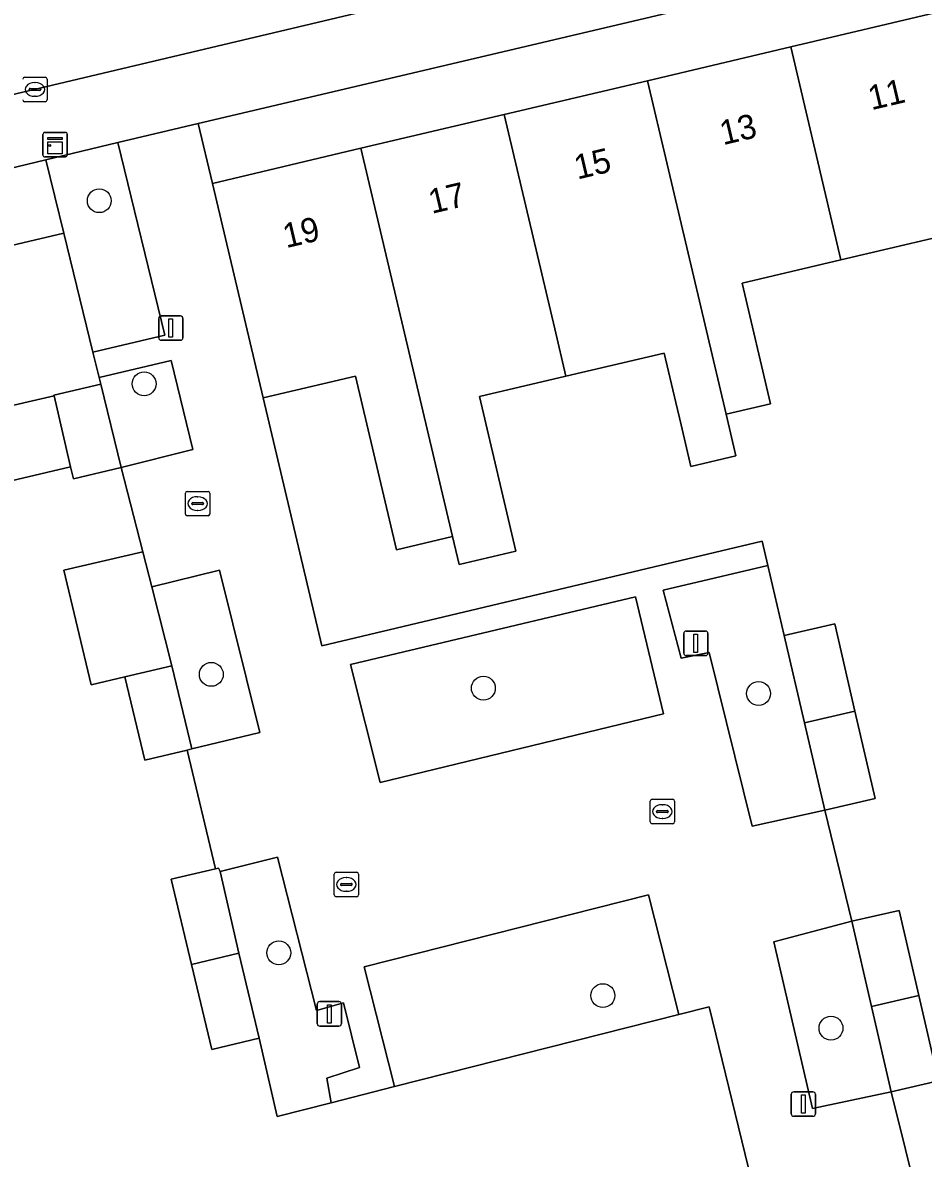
# Model space of a CAD drawing. Extents: x 158031 to 159244, y 380104 to 381214.
# Drawn here: x 158908.73 to 158945.61, y 380678.38 to 380724.88 of the extents above; entities that cross this region are included whole.
import ezdxf

# ---------------------------------------------------------------- set-up
doc = ezdxf.new("R2010")
doc.units = 0
for name, color, linetype in [('IMGEO_Boom', 7, 'Continuous'), ('IMGEO_Erf', 7, 'Continuous'), ('IMGEO_Groenvoorziening', 7, 'Continuous'), ('IMGEO_Hek', 7, 'Continuous'), ('IMGEO_Kast', 7, 'Continuous'), ('IMGEO_Kolk', 7, 'Continuous'), ('IMGEO_Lichtmast', 7, 'Continuous'), ('IMGEO_Pand', 7, 'Continuous'), ('IMGEO_Pand_nummerreeks', 7, 'Continuous'), ('IMGEO_Parkeervlak_open', 7, 'Continuous'), ('IMGEO_Rijbaan_lokaal_open', 7, 'Continuous'), ('IMGEO_Voetpad_open', 7, 'Continuous')]:
    doc.layers.add(name, color=color, linetype=linetype)

msp = doc.modelspace()

# ---------------------------------------------------------------- linework, layer by layer
at = {"layer": 'IMGEO_Boom'}
for centre in [(158911.862, 380717.593), (158913.697, 380710.094), (158916.45, 380698.199), (158927.592, 380697.633), (158938.865, 380697.417), (158919.212, 380686.798), (158932.488, 380685.044), (158941.83, 380683.713)]:
    msp.add_circle(centre, 0.489, dxfattribs=at)
at = {"layer": 'IMGEO_Erf'}
msp.add_lwpolyline([(158916.495, 380718.305), (158922.579, 380719.739), (158928.447, 380721.122), (158934.316, 380722.506), (158940.185, 380723.889), (158946.32, 380725.335), (158946.951, 380722.656), (158953.142, 380724.094), (158954.176, 380724.314), (158952.986, 380729.494), (158915.915, 380720.757)], close=True, dxfattribs=at)
for points in [[(158906.344, 380715.313), (158910.413, 380716.268), (158909.679, 380719.27), (158905.644, 380718.296)], [(158946.198, 380716.107), (158942.239, 380715.174), (158938.191, 380714.22), (158939.354, 380709.283), (158937.534, 380708.854), (158937.937, 380707.146), (158936.091, 380706.711), (158935.689, 380708.419), (158935.473, 380709.336), (158934.998, 380711.351), (158930.974, 380710.404), (158927.431, 380709.57), (158928.923, 380703.243), (158926.597, 380702.694), (158926.326, 380703.845), (158924.029, 380703.304), (158922.354, 380710.409), (158918.575, 380709.518), (158920.978, 380699.365), (158939.016, 380703.653), (158939.247, 380702.659), (158939.913, 380699.786), (158941.983, 380700.266), (158942.812, 380696.69), (158943.641, 380693.116), (158941.571, 380692.636), (158942.68, 380688.087), (158944.616, 380688.536), (158945.425, 380685.048), (158946.234, 380681.558), (158944.298, 380681.109), (158945.467, 380676.385)], [(158939.511, 380673.614), (158936.84, 380684.581), (158935.597, 380684.266), (158923.955, 380681.318), (158921.356, 380680.66), (158919.15, 380680.101), (158918.406, 380683.297), (158916.466, 380682.834), (158915.635, 380686.32), (158914.803, 380689.806), (158916.628, 380690.242), (158915.467, 380695.1), (158913.725, 380694.685), (158912.913, 380698.091), (158911.531, 380697.764), (158910.41, 380702.462), (158913.643, 380703.221), (158912.762, 380706.666), (158910.805, 380706.206), (158910.689, 380706.702), (158907.484, 380705.951)]]:
    msp.add_lwpolyline(points, dxfattribs=at)
at = {"layer": 'IMGEO_Groenvoorziening'}
for points in [[(158912.627, 380719.981), (158909.679, 380719.27), (158910.413, 380716.268), (158911.604, 380711.397), (158914.549, 380712.085)], [(158912.762, 380706.666), (158915.688, 380707.408), (158914.8, 380711.056), (158911.86, 380710.353), (158911.926, 380710.084)], [(158916.78, 380702.469), (158914.011, 380701.782), (158914.839, 380698.547), (158915.651, 380695.144), (158918.432, 380695.812)], [(158940.742, 380696.21), (158939.913, 380699.786), (158939.247, 380702.659), (158934.957, 380701.647), (158935.688, 380698.868), (158936.843, 380699.099), (158938.607, 380691.977), (158941.571, 380692.636)], [(158933.83, 380701.38), (158922.155, 380698.597), (158923.371, 380693.766), (158934.964, 380696.58)], [(158921.356, 380680.66), (158921.186, 380681.662), (158922.518, 380682.103), (158921.861, 380684.749), (158920.762, 380684.437), (158919.165, 380690.712), (158916.816, 380690.128), (158917.58, 380686.784), (158918.406, 380683.297), (158919.15, 380680.101)], [(158935.597, 380684.266), (158934.356, 380689.167), (158922.714, 380686.219), (158923.955, 380681.318)], [(158944.298, 380681.109), (158943.489, 380684.598), (158942.68, 380688.087), (158939.494, 380687.248), (158941.067, 380680.425)]]:
    msp.add_lwpolyline(points, close=True, dxfattribs=at)
at = {"layer": 'IMGEO_Hek'}
for points in [[(158939.016, 380703.653), (158920.978, 380699.365), (158918.575, 380709.518)], [(158939.913, 380699.786), (158939.247, 380702.659)]]:
    msp.add_lwpolyline(points, dxfattribs=at)
at = {"layer": 'IMGEO_Kast'}
for p, q in [((158909.553, 380719.465), (158909.553, 380720.306)), ((158909.553, 380720.306), (158909.553, 380719.465)), ((158909.628, 380720.39), (158910.469, 380720.39)), ((158910.469, 380720.39), (158909.628, 380720.39)), ((158910.553, 380720.315), (158910.553, 380719.474)), ((158910.553, 380719.474), (158910.553, 380720.315)), ((158910.478, 380719.39), (158909.637, 380719.39)), ((158909.637, 380719.39), (158910.478, 380719.39))]:
    msp.add_line(p, q, dxfattribs=at)
for points in [[(158909.748, 380720.18), (158910.348, 380720.18), (158910.348, 380720.095), (158909.748, 380720.095), (158909.748, 380720.18)], [(158909.748, 380720.005), (158910.348, 380720.005), (158910.348, 380719.516), (158909.748, 380719.516), (158909.748, 380720.005)]]:
    msp.add_lwpolyline(points, dxfattribs=at)
msp.add_circle((158909.832, 380719.854), 0.0377, dxfattribs=at)
for centre, start, end in [((158909.631, 380720.312), 92.4484, 184.2845), ((158909.631, 380720.312), 92.4484, 184.2845), ((158910.475, 380720.312), 2.4484, 94.2845), ((158910.475, 380720.312), 2.4484, 94.2845), ((158909.631, 380719.468), 182.4484, 274.2845), ((158909.631, 380719.468), 182.4484, 274.2845), ((158910.475, 380719.468), 272.4484, 4.2845), ((158910.475, 380719.468), 272.4484, 4.2845)]:
    msp.add_arc(centre, 0.0779, start, end, dxfattribs=at)
at = {"layer": 'IMGEO_Kolk'}
for p, q in [((158908.8, 380722.649), (158909.652, 380722.649)), ((158909.213, 380722.429), (158909.238, 380722.429)), ((158909.726, 380722.575), (158909.726, 380721.723)), ((158908.984, 380722.143), (158908.984, 380722.155)), ((158909.422, 380722.106), (158909.024, 380722.106)), ((158909.027, 380722.192), (158909.425, 380722.192)), ((158909.468, 380722.155), (158909.468, 380722.143)), ((158909.652, 380721.649), (158908.8, 380721.649)), ((158909.236, 380721.869), (158909.211, 380721.869)), ((158915.464, 380705.691), (158916.316, 380705.691)), ((158915.389, 380704.765), (158915.389, 380705.617)), ((158915.648, 380705.185), (158915.648, 380705.197)), ((158915.691, 380705.234), (158916.089, 380705.234)), ((158915.877, 380705.471), (158915.902, 380705.471)), ((158916.132, 380705.197), (158916.132, 380705.185)), ((158916.39, 380705.617), (158916.39, 380704.765)), ((158916.086, 380705.148), (158915.688, 380705.148)), ((158915.9, 380704.911), (158915.875, 380704.911)), ((158916.316, 380704.691), (158915.464, 380704.691)), ((158934.425, 380692.156), (158934.425, 380693.008)), ((158934.5, 380693.082), (158935.352, 380693.082)), ((158934.913, 380692.862), (158934.938, 380692.862)), ((158935.426, 380693.008), (158935.426, 380692.156)), ((158934.684, 380692.576), (158934.684, 380692.588)), ((158935.122, 380692.539), (158934.724, 380692.539)), ((158934.727, 380692.625), (158935.125, 380692.625)), ((158934.936, 380692.302), (158934.911, 380692.302)), ((158935.168, 380692.588), (158935.168, 380692.576)), ((158935.352, 380692.082), (158934.5, 380692.082)), ((158921.482, 380689.169), (158921.482, 380690.021)), ((158921.557, 380690.095), (158922.409, 380690.095)), ((158921.97, 380689.875), (158921.995, 380689.875)), ((158922.483, 380690.021), (158922.483, 380689.169)), ((158921.741, 380689.589), (158921.741, 380689.601)), ((158922.179, 380689.552), (158921.781, 380689.552)), ((158921.784, 380689.638), (158922.182, 380689.638)), ((158922.225, 380689.601), (158922.225, 380689.589)), ((158922.409, 380689.095), (158921.557, 380689.095)), ((158921.993, 380689.315), (158921.968, 380689.315))]:
    msp.add_line(p, q, dxfattribs=at)
for points in [[(158908.8, 380722.649), (158909.652, 380722.649)], [(158909.726, 380722.575), (158909.726, 380721.723)], [(158909.652, 380721.649), (158908.8, 380721.649)], [(158915.464, 380705.691), (158916.316, 380705.691)], [(158915.389, 380704.765), (158915.389, 380705.617)], [(158916.39, 380705.617), (158916.39, 380704.765)], [(158916.316, 380704.691), (158915.464, 380704.691)], [(158934.425, 380692.156), (158934.425, 380693.008)], [(158934.5, 380693.082), (158935.352, 380693.082)], [(158935.426, 380693.008), (158935.426, 380692.156)], [(158935.352, 380692.082), (158934.5, 380692.082)], [(158921.482, 380689.169), (158921.482, 380690.021)], [(158921.557, 380690.095), (158922.409, 380690.095)], [(158922.483, 380690.021), (158922.483, 380689.169)], [(158922.409, 380689.095), (158921.557, 380689.095)]]:
    msp.add_lwpolyline(points, dxfattribs=at)
for centre, radius, start, end in [((158908.802, 380722.573), 0.0765, 91.552, 178.448), ((158908.802, 380722.573), 0.0765, 91.552, 178.448), ((158909.65, 380722.573), 0.0765, 1.552, 88.448), ((158909.65, 380722.573), 0.0765, 1.552, 88.448), ((158909.024, 380722.152), 0.0403, 85.8775, 175.7526), ((158909.021, 380722.142), 0.0366, 178.938, 274.7102), ((158909.425, 380722.149), 0.043, 264.8664, 352.4533), ((158909.429, 380722.154), 0.0386, 1.7309, 96.639), ((158908.802, 380721.725), 0.0765, 181.552, 268.448), ((158908.802, 380721.725), 0.0765, 181.552, 268.448), ((158909.65, 380721.725), 0.0765, 271.552, 358.448), ((158909.65, 380721.725), 0.0765, 271.552, 358.448), ((158915.466, 380705.615), 0.0765, 91.552, 178.448), ((158915.466, 380705.615), 0.0765, 91.552, 178.448), ((158916.314, 380705.615), 0.0765, 1.552, 88.448), ((158916.314, 380705.615), 0.0765, 1.552, 88.448), ((158915.688, 380705.194), 0.0403, 85.8775, 175.7526), ((158916.093, 380705.196), 0.0386, 1.7309, 96.639), ((158915.466, 380704.767), 0.0765, 181.552, 268.448), ((158915.466, 380704.767), 0.0765, 181.552, 268.448), ((158915.685, 380705.184), 0.0366, 178.938, 274.7102), ((158916.089, 380705.191), 0.043, 264.8664, 352.4533), ((158916.314, 380704.767), 0.0765, 271.552, 358.448), ((158916.314, 380704.767), 0.0765, 271.552, 358.448), ((158934.502, 380693.006), 0.0765, 91.552, 178.448), ((158934.502, 380693.006), 0.0765, 91.552, 178.448), ((158935.35, 380693.006), 0.0765, 1.552, 88.448), ((158935.35, 380693.006), 0.0765, 1.552, 88.448), ((158934.724, 380692.585), 0.0403, 85.8775, 175.7526), ((158934.721, 380692.575), 0.0366, 178.938, 274.7102), ((158935.125, 380692.582), 0.043, 264.8664, 352.4533), ((158935.129, 380692.587), 0.0386, 1.7309, 96.639), ((158934.502, 380692.158), 0.0765, 181.552, 268.448), ((158934.502, 380692.158), 0.0765, 181.552, 268.448), ((158935.35, 380692.158), 0.0765, 271.552, 358.448), ((158935.35, 380692.158), 0.0765, 271.552, 358.448), ((158921.559, 380690.019), 0.0765, 91.552, 178.448), ((158921.559, 380690.019), 0.0765, 91.552, 178.448), ((158922.407, 380690.019), 0.0765, 1.552, 88.448), ((158922.407, 380690.019), 0.0765, 1.552, 88.448), ((158921.781, 380689.598), 0.0403, 85.8775, 175.7526), ((158921.778, 380689.588), 0.0366, 178.938, 274.7102), ((158922.182, 380689.595), 0.043, 264.8664, 352.4533), ((158922.186, 380689.6), 0.0386, 1.7309, 96.639), ((158921.559, 380689.171), 0.0765, 181.552, 268.448), ((158921.559, 380689.171), 0.0765, 181.552, 268.448), ((158922.407, 380689.171), 0.0765, 271.552, 358.448), ((158922.407, 380689.171), 0.0765, 271.552, 358.448)]:
    msp.add_arc(centre, radius, start, end, dxfattribs=at)
for centre, major_axis, ratio, start_param, end_param in [((158909.212, 380722.149), (-0.387, 0.002), 0.722429, 4.712389, 7.853982), ((158909.237, 380722.149), (-0.39, 0.002), 0.717154, 1.570796, 4.712389), ((158915.876, 380705.191), (-0.387, 0.002), 0.722429, 4.712389, 7.853982), ((158915.901, 380705.191), (-0.39, 0.002), 0.717154, 1.570796, 4.712389), ((158934.912, 380692.582), (-0.387, 0.002), 0.722429, 4.712389, 7.853982), ((158934.937, 380692.582), (-0.39, 0.002), 0.717154, 1.570796, 4.712389), ((158921.969, 380689.595), (-0.387, 0.002), 0.722429, 4.712389, 7.853982), ((158921.994, 380689.595), (-0.39, 0.002), 0.717154, 1.570796, 4.712389)]:
    msp.add_ellipse(centre, major_axis=major_axis, ratio=ratio, start_param=start_param, end_param=end_param, dxfattribs=at)
at = {"layer": 'IMGEO_Lichtmast'}
for p, q in [((158914.297, 380711.977), (158914.297, 380712.777)), ((158914.297, 380712.777), (158914.297, 380711.977)), ((158914.397, 380712.877), (158915.187, 380712.877)), ((158915.187, 380712.877), (158914.397, 380712.877)), ((158915.287, 380712.777), (158915.287, 380711.977)), ((158915.287, 380711.977), (158915.287, 380712.777)), ((158915.187, 380711.877), (158914.397, 380711.877)), ((158914.397, 380711.877), (158915.187, 380711.877)), ((158935.799, 380699.07), (158935.799, 380699.87)), ((158935.799, 380699.87), (158935.799, 380699.07)), ((158935.899, 380699.97), (158936.689, 380699.97)), ((158936.689, 380699.97), (158935.899, 380699.97)), ((158936.789, 380699.87), (158936.789, 380699.07)), ((158936.789, 380699.07), (158936.789, 380699.87)), ((158936.689, 380698.97), (158935.899, 380698.97)), ((158935.899, 380698.97), (158936.689, 380698.97)), ((158920.889, 380684.797), (158921.679, 380684.797)), ((158921.679, 380684.797), (158920.889, 380684.797)), ((158920.789, 380683.897), (158920.789, 380684.697)), ((158920.789, 380684.697), (158920.789, 380683.897)), ((158921.779, 380684.697), (158921.779, 380683.897)), ((158921.779, 380683.897), (158921.779, 380684.697)), ((158921.679, 380683.797), (158920.889, 380683.797)), ((158920.889, 380683.797), (158921.679, 380683.797)), ((158940.302, 380681.103), (158941.092, 380681.103)), ((158941.092, 380681.103), (158940.302, 380681.103)), ((158940.202, 380680.203), (158940.202, 380681.003)), ((158940.202, 380681.003), (158940.202, 380680.203)), ((158941.192, 380681.003), (158941.192, 380680.203)), ((158941.192, 380680.203), (158941.192, 380681.003)), ((158941.092, 380680.103), (158940.302, 380680.103)), ((158940.302, 380680.103), (158941.092, 380680.103))]:
    msp.add_line(p, q, dxfattribs=at)
for points in [[(158914.717, 380712.752), (158914.867, 380712.752), (158914.867, 380712.002), (158914.717, 380712.002), (158914.717, 380712.752)], [(158936.219, 380699.845), (158936.369, 380699.845), (158936.369, 380699.095), (158936.219, 380699.095), (158936.219, 380699.845)], [(158921.209, 380684.672), (158921.359, 380684.672), (158921.359, 380683.922), (158921.209, 380683.922), (158921.209, 380684.672)], [(158940.622, 380680.978), (158940.772, 380680.978), (158940.772, 380680.228), (158940.622, 380680.228), (158940.622, 380680.978)]]:
    msp.add_lwpolyline(points, dxfattribs=at)
for centre, start, end in [((158914.397, 380712.777), 90, 180), ((158914.397, 380712.777), 90, 180), ((158915.187, 380712.777), 0, 90), ((158915.187, 380712.777), 360, 90), ((158914.397, 380711.977), 180, 270), ((158914.397, 380711.977), 180, 270), ((158915.187, 380711.977), 270, 0), ((158915.187, 380711.977), 270, 0), ((158935.899, 380699.87), 90, 180), ((158935.899, 380699.87), 90, 180), ((158936.689, 380699.87), 0, 90), ((158936.689, 380699.87), 360, 90), ((158935.899, 380699.07), 180, 270), ((158935.899, 380699.07), 180, 270), ((158936.689, 380699.07), 270, 0), ((158936.689, 380699.07), 270, 0), ((158920.889, 380684.697), 90, 180), ((158920.889, 380684.697), 90, 180), ((158921.679, 380684.697), 0, 90), ((158921.679, 380684.697), 360, 90), ((158920.889, 380683.897), 180, 270), ((158920.889, 380683.897), 180, 270), ((158921.679, 380683.897), 270, 0), ((158921.679, 380683.897), 270, 0), ((158940.302, 380681.003), 90, 180), ((158940.302, 380681.003), 90, 180), ((158941.092, 380681.003), 0, 90), ((158941.092, 380681.003), 360, 90), ((158940.302, 380680.203), 180, 270), ((158940.302, 380680.203), 180, 270), ((158941.092, 380680.203), 270, 0), ((158941.092, 380680.203), 270, 0)]:
    msp.add_arc(centre, 0.1, start, end, dxfattribs=at)
at = {"layer": 'IMGEO_Pand'}
for points in [[(158940.185, 380723.889), (158942.239, 380715.174), (158946.198, 380716.107), (158947.356, 380711.195), (158949.533, 380711.801), (158949.003, 380713.892), (158948.319, 380716.809), (158947.636, 380719.727), (158946.951, 380722.656), (158946.32, 380725.335)], [(158940.185, 380723.889), (158934.316, 380722.506), (158937.534, 380708.854), (158939.354, 380709.283), (158938.191, 380714.22), (158942.239, 380715.174)], [(158934.316, 380722.506), (158928.447, 380721.122), (158930.515, 380712.35), (158930.974, 380710.404), (158934.998, 380711.351), (158935.473, 380709.336), (158935.689, 380708.419), (158936.091, 380706.711), (158937.937, 380707.146), (158937.534, 380708.854)], [(158930.515, 380712.35), (158928.447, 380721.122), (158922.579, 380719.739), (158926.326, 380703.845), (158926.597, 380702.694), (158928.923, 380703.243), (158927.431, 380709.57), (158930.974, 380710.404)], [(158926.326, 380703.845), (158922.579, 380719.739), (158916.495, 380718.305), (158918.575, 380709.518), (158922.354, 380710.409), (158924.029, 380703.304)], [(158910.009, 380709.602), (158910.001, 380709.632), (158911.926, 380710.084), (158911.86, 380710.353), (158911.604, 380711.397), (158910.413, 380716.268), (158906.344, 380715.313), (158907.36, 380710.982), (158900.064, 380709.28), (158899.076, 380713.49), (158890.442, 380711.464), (158891.333, 380707.666), (158889.84, 380707.316), (158890.367, 380705.068), (158901.905, 380707.731), (158902.021, 380707.758)], [(158911.926, 380710.084), (158910.001, 380709.632), (158910.009, 380709.602), (158910.689, 380706.702), (158910.805, 380706.206), (158912.762, 380706.666)], [(158910.689, 380706.702), (158910.009, 380709.602), (158902.021, 380707.758), (158901.905, 380707.731), (158890.367, 380705.068), (158890.895, 380702.819), (158892.322, 380703.154), (158893.173, 380699.528), (158901.964, 380701.588), (158900.999, 380705.701), (158902.425, 380706.035), (158907.202, 380707.154), (158907.484, 380705.951)], [(158914.011, 380701.782), (158913.643, 380703.221), (158910.41, 380702.462), (158911.531, 380697.764), (158912.913, 380698.091), (158914.839, 380698.547)], [(158940.742, 380696.21), (158942.812, 380696.69), (158941.983, 380700.266), (158939.913, 380699.786)], [(158912.913, 380698.091), (158913.725, 380694.685), (158915.467, 380695.1), (158915.651, 380695.144), (158914.839, 380698.547)], [(158940.742, 380696.21), (158941.571, 380692.636), (158943.641, 380693.116), (158942.812, 380696.69)], [(158915.635, 380686.32), (158917.58, 380686.784), (158916.816, 380690.128), (158916.748, 380690.27), (158916.628, 380690.242), (158914.803, 380689.806)], [(158943.489, 380684.598), (158945.425, 380685.048), (158944.616, 380688.536), (158942.68, 380688.087)], [(158915.635, 380686.32), (158916.466, 380682.834), (158918.406, 380683.297), (158917.58, 380686.784)], [(158943.489, 380684.598), (158944.298, 380681.109), (158946.234, 380681.558), (158945.425, 380685.048)]]:
    msp.add_lwpolyline(points, close=True, dxfattribs=at)
at = {"layer": 'IMGEO_Parkeervlak_open'}
msp.add_lwpolyline([(158945.467, 380676.385), (158944.298, 380681.109), (158941.067, 380680.425), (158939.494, 380687.248), (158942.68, 380688.087), (158941.571, 380692.636), (158938.607, 380691.977), (158936.843, 380699.099), (158935.688, 380698.868), (158934.957, 380701.647), (158939.247, 380702.659), (158939.016, 380703.653), (158920.978, 380699.365), (158918.575, 380709.518), (158916.495, 380718.305), (158915.915, 380720.757), (158912.627, 380719.981), (158914.549, 380712.085), (158911.604, 380711.397), (158911.86, 380710.353), (158914.8, 380711.056), (158915.688, 380707.408), (158912.762, 380706.666), (158913.643, 380703.221), (158914.011, 380701.782), (158916.78, 380702.469), (158918.432, 380695.812), (158915.651, 380695.144), (158915.467, 380695.1), (158916.628, 380690.242), (158916.748, 380690.27), (158916.816, 380690.128), (158919.165, 380690.712), (158920.762, 380684.437), (158921.861, 380684.749), (158922.518, 380682.103), (158921.186, 380681.662), (158921.356, 380680.66), (158923.955, 380681.318), (158922.714, 380686.219), (158934.356, 380689.167), (158935.597, 380684.266), (158936.84, 380684.581), (158939.511, 380673.614)], dxfattribs=at)
msp.add_lwpolyline([(158923.371, 380693.766), (158922.155, 380698.597), (158933.83, 380701.38), (158934.964, 380696.58)], close=True, dxfattribs=at)
at = {"layer": 'IMGEO_Rijbaan_lokaal_open'}
msp.add_lwpolyline([(158892.585, 380725.37), (158894.17, 380718.632), (158905.297, 380721.232), (158908.911, 380722.077), (158946.206, 380730.922), (158953.626, 380732.709), (158952.007, 380739.486), (158931.767, 380734.678), (158924.707, 380733.004), (158906.223, 380728.622)], close=True, dxfattribs=at)
at = {"layer": 'IMGEO_Voetpad_open'}
for points in [[(158988.741, 380741.088), (158984.316, 380740.071), (158966.282, 380735.757), (158965.507, 380735.57), (158958.936, 380733.988), (158956.319, 380733.358), (158953.626, 380732.709), (158946.206, 380730.922), (158908.911, 380722.077), (158905.297, 380721.232), (158894.17, 380718.632), (158891.502, 380718.008), (158887.08, 380716.975), (158883.218, 380716.059), (158876.928, 380714.568)], [(158877.722, 380711.615), (158883.169, 380712.856), (158885.832, 380713.512), (158898.361, 380716.537), (158905.644, 380718.296), (158909.679, 380719.27), (158912.627, 380719.981), (158915.915, 380720.757), (158952.986, 380729.494), (158953.667, 380729.655), (158958.169, 380730.69), (158958.816, 380727.876), (158960.392, 380728.237), (158959.745, 380731.049), (158960.168, 380731.15), (158966.026, 380732.579), (158968.709, 380733.245), (158989.236, 380738.137)]]:
    msp.add_lwpolyline(points, dxfattribs=at)

# ---------------------------------------------------------------- texts
at = {"layer": 'IMGEO_Pand_nummerreeks'}
for s, rotation, p in [('11', 13.263, (158943.485, 380721.297)), ('13', 13.263, (158937.409, 380719.865)), ('15', 13.264, (158931.445, 380718.458)), ('17', 13.263, (158925.479, 380717.053)), ('19', 13.263, (158919.514, 380715.647))]:
    msp.add_text(s, height=1, rotation=rotation, dxfattribs=at).set_placement(p)

doc.saveas('drawing.dxf')
